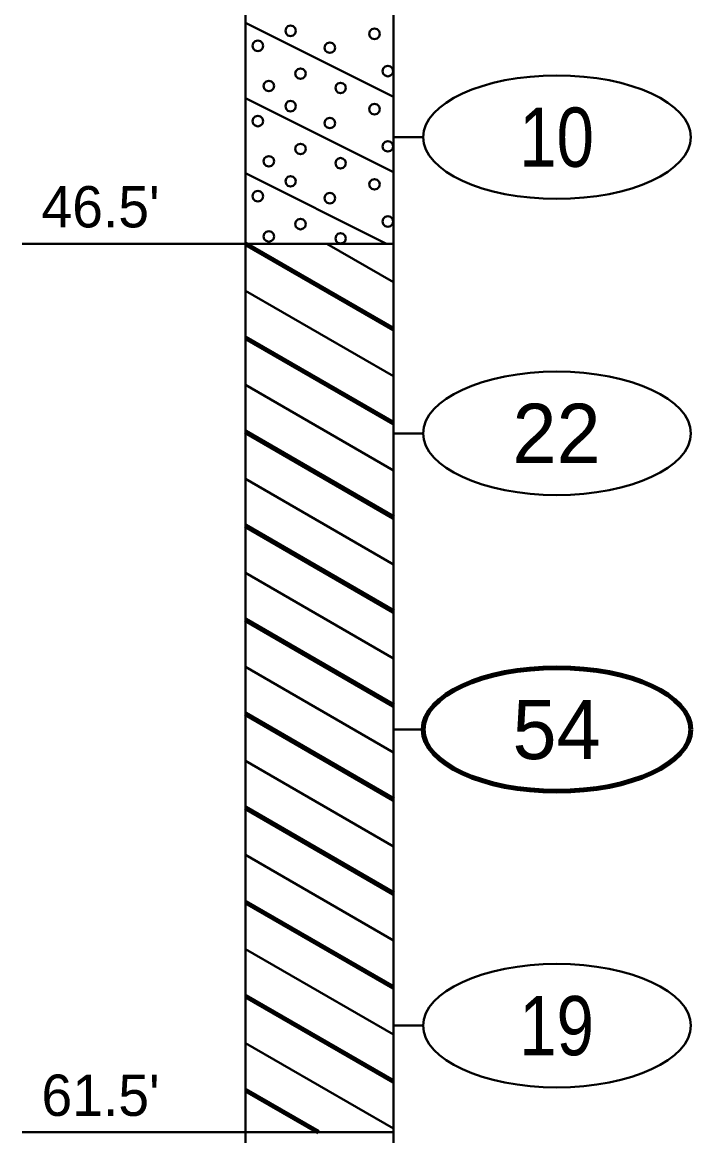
# Model space of a CAD drawing. Extents: x -582 to 653, y -817 to -3.
# Drawn here: x -514.61 to -503.32, y -242.17 to -223.37 of the extents above; entities that cross this region are included whole.
import ezdxf
from ezdxf.enums import TextEntityAlignment as Align

# ---------------------------------------------------------------- set-up
doc = ezdxf.new("R2010")
doc.units = 0
doc.header["$LTSCALE"] = 0.4
doc.layers.add('27', color=7, linetype='Continuous', lineweight=40)

msp = doc.modelspace()

# ---------------------------------------------------------------- linework, layer by layer
at = {"layer": '27'}
for p, q in [((-510.8382, -223.378), (-508.3382, -224.628)), ((-510.8382, -224.648), (-508.3382, -225.898)), ((-507.8382, -225.308), (-508.3382, -225.308)), ((-510.8382, -225.918), (-508.4582, -227.108)), ((-514.6056, -227.108), (-510.8382, -227.108)), ((-509.4634, -227.108), (-508.3382, -227.7577)), ((-509.4634, -227.108), (-508.3382, -227.7577)), ((-510.8382, -227.9018), (-508.3382, -229.3452)), ((-510.8382, -227.9018), (-508.3382, -229.3452)), ((-510.8382, -229.4893), (-508.3382, -230.9327)), ((-510.8382, -229.4893), (-508.3382, -230.9327)), ((-507.8382, -230.308), (-508.3382, -230.308)), ((-510.8382, -231.0768), (-508.3382, -232.5202)), ((-510.8382, -231.0768), (-508.3382, -232.5202)), ((-510.8382, -232.6643), (-508.3382, -234.1077)), ((-510.8382, -232.6643), (-508.3382, -234.1077)), ((-510.8382, -234.2518), (-508.3382, -235.6952)), ((-510.8382, -234.2518), (-508.3382, -235.6952)), ((-507.8382, -235.308), (-508.3382, -235.308)), ((-510.8382, -235.8393), (-508.3382, -237.2827)), ((-510.8382, -235.8393), (-508.3382, -237.2827)), ((-510.8382, -237.4268), (-508.3382, -238.8702)), ((-510.8382, -237.4268), (-508.3382, -238.8702)), ((-510.8382, -239.0143), (-508.3382, -240.4577)), ((-510.8382, -239.0143), (-508.3382, -240.4577)), ((-507.8382, -240.308), (-508.3382, -240.308)), ((-510.8382, -240.6018), (-508.3382, -242.0452)), ((-510.8382, -240.6018), (-508.3382, -242.0452)), ((-514.6056, -242.108), (-510.8382, -242.108))]:
    msp.add_line(p, q, dxfattribs=at)
at = {"layer": '27', "lineweight": 158}
for p, q in [((-510.8382, -227.108), (-508.3382, -228.5515)), ((-510.8382, -228.6955), (-508.3382, -230.139)), ((-510.8382, -230.283), (-508.3382, -231.7265)), ((-510.8382, -231.8705), (-508.3382, -233.314)), ((-510.8382, -233.458), (-508.3382, -234.9015)), ((-510.8382, -235.0455), (-508.3382, -236.489)), ((-510.8382, -236.633), (-508.3382, -238.0765)), ((-510.8382, -238.2205), (-508.3382, -239.664)), ((-510.8382, -239.808), (-508.3382, -241.2515)), ((-510.8382, -241.3955), (-509.6042, -242.108))]:
    msp.add_line(p, q, dxfattribs=at)
at = {"layer": '27'}
for points in [[(-510.8382, -222.108), (-508.3382, -222.108), (-508.3382, -227.108), (-510.8382, -227.108)], [(-509.9876, -223.5132), (-509.9995, -223.4687), (-510.032, -223.4362), (-510.0765, -223.4243), (-510.1209, -223.4362), (-510.1535, -223.4687), (-510.1654, -223.5132), (-510.1535, -223.5576), (-510.1209, -223.5902), (-510.0765, -223.6021), (-510.032, -223.5902), (-509.9995, -223.5576)], [(-508.5726, -223.564), (-508.5846, -223.5196), (-508.6171, -223.487), (-508.6615, -223.4751), (-508.706, -223.487), (-508.7385, -223.5196), (-508.7504, -223.564), (-508.7385, -223.6085), (-508.706, -223.641), (-508.6615, -223.6529), (-508.6171, -223.641), (-508.5846, -223.6085)], [(-510.5406, -223.7649), (-510.5525, -223.7204), (-510.585, -223.6879), (-510.6295, -223.676), (-510.6739, -223.6879), (-510.7065, -223.7204), (-510.7184, -223.7649), (-510.7065, -223.8093), (-510.6739, -223.8419), (-510.6295, -223.8538), (-510.585, -223.8419), (-510.5525, -223.8093)], [(-509.3252, -223.7979), (-509.3371, -223.7535), (-509.3697, -223.721), (-509.4141, -223.709), (-509.4586, -223.721), (-509.4911, -223.7535), (-509.503, -223.7979), (-509.4911, -223.8424), (-509.4586, -223.8749), (-509.4141, -223.8868), (-509.3697, -223.8749), (-509.3371, -223.8424)], [(-509.821, -224.2353), (-509.8329, -224.1908), (-509.8655, -224.1583), (-509.9099, -224.1464), (-509.9544, -224.1583), (-509.9869, -224.1908), (-509.9988, -224.2353), (-509.9869, -224.2797), (-509.9544, -224.3122), (-509.9099, -224.3242), (-509.8655, -224.3122), (-509.8329, -224.2797)], [(-508.3464, -224.192), (-508.3583, -224.1476), (-508.3908, -224.115), (-508.4353, -224.1031), (-508.4797, -224.115), (-508.5122, -224.1476), (-508.5242, -224.192), (-508.5122, -224.2365), (-508.4797, -224.269), (-508.4353, -224.2809), (-508.3908, -224.269), (-508.3583, -224.2365)], [(-510.3562, -224.4437), (-510.3681, -224.3993), (-510.4007, -224.3668), (-510.4451, -224.3548), (-510.4896, -224.3668), (-510.5221, -224.3993), (-510.534, -224.4437), (-510.5221, -224.4882), (-510.4896, -224.5207), (-510.4451, -224.5326), (-510.4007, -224.5207), (-510.3681, -224.4882)], [(-509.1434, -224.4768), (-509.1554, -224.4324), (-509.1879, -224.3998), (-509.2323, -224.3879), (-509.2768, -224.3998), (-509.3093, -224.4324), (-509.3212, -224.4768), (-509.3093, -224.5213), (-509.2768, -224.5538), (-509.2323, -224.5657), (-509.1879, -224.5538), (-509.1554, -224.5213)], [(-509.9875, -224.7844), (-509.9994, -224.7399), (-510.0319, -224.7074), (-510.0764, -224.6955), (-510.1208, -224.7074), (-510.1534, -224.7399), (-510.1653, -224.7844), (-510.1534, -224.8288), (-510.1208, -224.8614), (-510.0764, -224.8733), (-510.0319, -224.8614), (-509.9994, -224.8288)], [(-508.5726, -224.8353), (-508.5846, -224.7908), (-508.6171, -224.7583), (-508.6615, -224.7464), (-508.706, -224.7583), (-508.7385, -224.7908), (-508.7504, -224.8353), (-508.7385, -224.8797), (-508.706, -224.9123), (-508.6615, -224.9242), (-508.6171, -224.9123), (-508.5846, -224.8797)], [(-510.5406, -225.0362), (-510.5525, -224.9917), (-510.585, -224.9592), (-510.6295, -224.9473), (-510.6739, -224.9592), (-510.7065, -224.9917), (-510.7184, -225.0362), (-510.7065, -225.0806), (-510.6739, -225.1132), (-510.6295, -225.1251), (-510.585, -225.1132), (-510.5525, -225.0806)], [(-509.3252, -225.0692), (-509.3371, -225.0248), (-509.3697, -224.9922), (-509.4141, -224.9803), (-509.4586, -224.9922), (-509.4911, -225.0248), (-509.503, -225.0692), (-509.4911, -225.1137), (-509.4586, -225.1462), (-509.4141, -225.1581), (-509.3697, -225.1462), (-509.3371, -225.1137)], [(-508.3464, -225.4633), (-508.3583, -225.4189), (-508.3908, -225.3863), (-508.4353, -225.3744), (-508.4797, -225.3863), (-508.5122, -225.4189), (-508.5242, -225.4633), (-508.5122, -225.5078), (-508.4797, -225.5403), (-508.4353, -225.5522), (-508.3908, -225.5403), (-508.3583, -225.5078)], [(-509.821, -225.5065), (-509.8329, -225.4621), (-509.8655, -225.4295), (-509.9099, -225.4176), (-509.9544, -225.4295), (-509.9869, -225.4621), (-509.9988, -225.5065), (-509.9869, -225.551), (-509.9544, -225.5835), (-509.9099, -225.5954), (-509.8655, -225.5835), (-509.8329, -225.551)], [(-510.3562, -225.715), (-510.3681, -225.6706), (-510.4007, -225.638), (-510.4451, -225.6261), (-510.4896, -225.638), (-510.5221, -225.6706), (-510.534, -225.715), (-510.5221, -225.7595), (-510.4896, -225.792), (-510.4451, -225.8039), (-510.4007, -225.792), (-510.3681, -225.7595)], [(-509.1434, -225.7481), (-509.1554, -225.7036), (-509.1879, -225.6711), (-509.2323, -225.6592), (-509.2768, -225.6711), (-509.3093, -225.7036), (-509.3212, -225.7481), (-509.3093, -225.7925), (-509.2768, -225.8251), (-509.2323, -225.837), (-509.1879, -225.8251), (-509.1554, -225.7925)], [(-509.9876, -226.0532), (-509.9995, -226.0087), (-510.032, -225.9762), (-510.0765, -225.9643), (-510.1209, -225.9762), (-510.1535, -226.0087), (-510.1654, -226.0532), (-510.1535, -226.0976), (-510.1209, -226.1302), (-510.0765, -226.1421), (-510.032, -226.1302), (-509.9995, -226.0976)], [(-508.5726, -226.104), (-508.5846, -226.0596), (-508.6171, -226.027), (-508.6615, -226.0151), (-508.706, -226.027), (-508.7385, -226.0596), (-508.7504, -226.104), (-508.7385, -226.1485), (-508.706, -226.181), (-508.6615, -226.1929), (-508.6171, -226.181), (-508.5846, -226.1485)], [(-510.5406, -226.3049), (-510.5525, -226.2604), (-510.585, -226.2279), (-510.6295, -226.216), (-510.6739, -226.2279), (-510.7065, -226.2604), (-510.7184, -226.3049), (-510.7065, -226.3493), (-510.6739, -226.3819), (-510.6295, -226.3938), (-510.585, -226.3819), (-510.5525, -226.3493)], [(-509.3252, -226.3379), (-509.3371, -226.2935), (-509.3697, -226.261), (-509.4141, -226.249), (-509.4586, -226.261), (-509.4911, -226.2935), (-509.503, -226.3379), (-509.4911, -226.3824), (-509.4586, -226.4149), (-509.4141, -226.4268), (-509.3697, -226.4149), (-509.3371, -226.3824)], [(-509.821, -226.7753), (-509.8329, -226.7308), (-509.8655, -226.6983), (-509.9099, -226.6864), (-509.9544, -226.6983), (-509.9869, -226.7308), (-509.9988, -226.7753), (-509.9869, -226.8197), (-509.9544, -226.8522), (-509.9099, -226.8642), (-509.8655, -226.8522), (-509.8329, -226.8197)], [(-508.3464, -226.732), (-508.3583, -226.6876), (-508.3908, -226.655), (-508.4353, -226.6431), (-508.4797, -226.655), (-508.5122, -226.6876), (-508.5242, -226.732), (-508.5122, -226.7765), (-508.4797, -226.809), (-508.4353, -226.8209), (-508.3908, -226.809), (-508.3583, -226.7765)], [(-510.3562, -226.9837), (-510.3681, -226.9393), (-510.4007, -226.9068), (-510.4451, -226.8948), (-510.4896, -226.9068), (-510.5221, -226.9393), (-510.534, -226.9837), (-510.5221, -227.0282), (-510.4896, -227.0607), (-510.4451, -227.0726), (-510.4007, -227.0607), (-510.3681, -227.0282)], [(-509.1434, -227.0168), (-509.1554, -226.9724), (-509.1879, -226.9398), (-509.2323, -226.9279), (-509.2768, -226.9398), (-509.3093, -226.9724), (-509.3212, -227.0168), (-509.3093, -227.0613), (-509.2768, -227.0938), (-509.2323, -227.1057), (-509.1879, -227.0938), (-509.1554, -227.0613)], [(-510.8382, -227.108), (-508.3382, -227.108), (-508.3382, -242.108), (-510.8382, -242.108)], [(-510.8382, -242.108), (-508.3382, -242.108), (-508.3382, -249.908), (-510.8382, -249.908)]]:
    msp.add_lwpolyline(points, close=True, dxfattribs=at)
for centre in [(-505.5808, -225.308), (-505.5808, -230.308), (-505.5808, -240.308)]:
    msp.add_ellipse(centre, major_axis=(2.2574, 0), ratio=0.461538, dxfattribs=at)
at = {"layer": '27', "lineweight": 100}
msp.add_ellipse((-505.5808, -235.308), major_axis=(2.2574, 0), ratio=0.461538, dxfattribs=at)

# ---------------------------------------------------------------- texts
at = {"layer": '27', "width": 0.85}
for s, p in [('10', (-505.5882, -225.808)), ('19', (-505.5883, -240.808))]:
    msp.add_text(s, height=1, dxfattribs=at).set_placement(p, align=Align.CENTER)
at = {"layer": '27'}
for s, p in [("46.5'", (-514.2816, -226.8316)), ("61.5'", (-514.2816, -241.8316))]:
    msp.add_text(s, height=0.6976, dxfattribs=at).set_placement(p)
for s, p in [('22', (-505.5884, -230.808)), ('54', (-505.5883, -235.808))]:
    msp.add_text(s, height=1, dxfattribs=at).set_placement(p, align=Align.CENTER)

doc.saveas('drawing.dxf')
